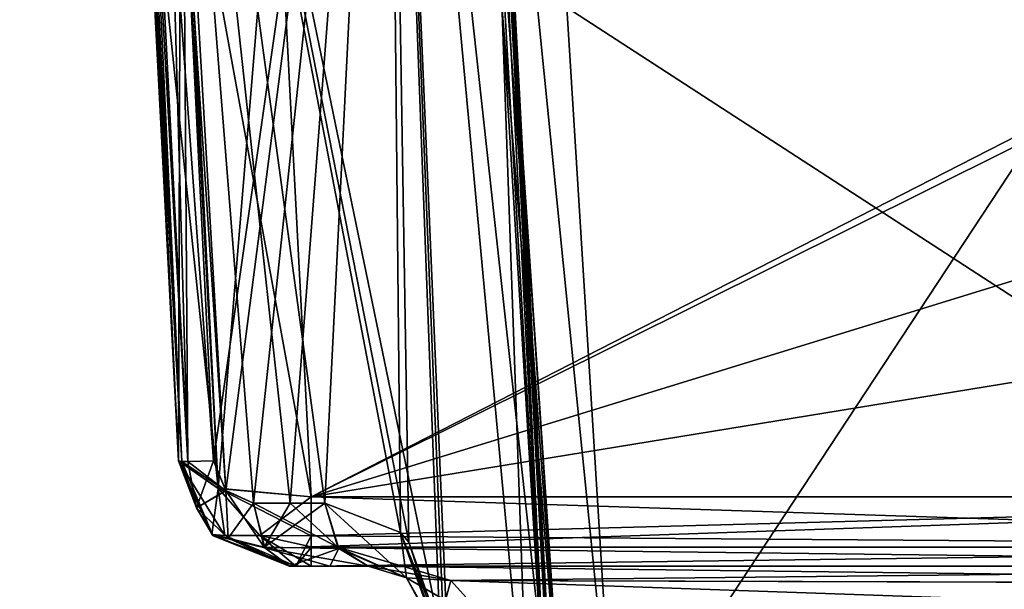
# Model space of a CAD drawing. Header units: inches. Extents: x -10 to 10, y -2.3 to 4.3.
# Tile 526 of 656: x -1.954 to -1.51, y -1.49 to -1.234. Entities that reach past the tile are written whole.
import ezdxf

# ---------------------------------------------------------------- set-up
doc = ezdxf.new("R2010")
doc.units = ezdxf.units.IN
doc.header["$LTSCALE"] = 65.185185
doc.header["$MEASUREMENT"] = 0
for name, color, linetype in [('12254', 7, 'CONTINUOUS'), ('12255', 7, 'CONTINUOUS'), ('12256', 7, 'CONTINUOUS'), ('1406', 7, 'CONTINUOUS'), ('1415', 7, 'CONTINUOUS'), ('1418', 7, 'CONTINUOUS'), ('1419', 7, 'CONTINUOUS'), ('1425', 7, 'CONTINUOUS'), ('1426', 7, 'CONTINUOUS'), ('1427', 7, 'CONTINUOUS'), ('1428', 7, 'CONTINUOUS'), ('1429', 7, 'CONTINUOUS'), ('1430', 7, 'CONTINUOUS'), ('1431', 7, 'CONTINUOUS'), ('1432', 7, 'CONTINUOUS'), ('1439', 7, 'CONTINUOUS'), ('1441', 7, 'CONTINUOUS'), ('1442', 7, 'CONTINUOUS'), ('196', 7, 'CONTINUOUS'), ('432', 7, 'CONTINUOUS'), ('705', 7, 'CONTINUOUS'), ('818', 7, 'CONTINUOUS'), ('819', 7, 'CONTINUOUS'), ('820', 7, 'CONTINUOUS'), ('821', 7, 'CONTINUOUS'), ('824', 7, 'CONTINUOUS'), ('825', 7, 'CONTINUOUS'), ('826', 7, 'CONTINUOUS'), ('827', 7, 'CONTINUOUS'), ('837', 7, 'CONTINUOUS'), ('838', 7, 'CONTINUOUS'), ('843', 7, 'CONTINUOUS'), ('8585', 7, 'CONTINUOUS'), ('8594', 7, 'CONTINUOUS')]:
    doc.layers.add(name, color=color, linetype=linetype)

msp = doc.modelspace()

# ---------------------------------------------------------------- linework, layer by layer
at = {"layer": '12254', "linetype": 'Continuous'}
for points in [[(-1.79654, -1.48, -4.11649), (-1.12433, -1.48, -4.11649), (-1.12519, -1.48822, -4.13712), (-1.79654, -1.48, -4.11649)], [(-1.79654, -1.48, -4.11649), (-1.12519, -1.48822, -4.13712), (-1.75928, -1.48645, -4.13508), (-1.79654, -1.48, -4.11649)], [(-1.12519, -1.48822, -4.13712), (-1.12731, -1.50843, -4.14645), (-1.75928, -1.48645, -4.13508), (-1.12519, -1.48822, -4.13712)], [(-1.12731, -1.50843, -4.14645), (-1.73944, -1.50843, -4.14645), (-1.75928, -1.48645, -4.13508), (-1.12731, -1.50843, -4.14645)]]:
    msp.add_3dface(points, dxfattribs=at)
at = {"layer": '12255', "linetype": 'Continuous'}
for points in [[(-1.78197, -1.46491, -4.17321), (-1.81613, -1.45157, -4.13916), (-1.77934, -1.48521, -4.15311), (-1.78197, -1.46491, -4.17321)], [(-1.81613, -1.45157, -4.13916), (-1.80982, -1.47208, -4.13186), (-1.77934, -1.48521, -4.15311), (-1.81613, -1.45157, -4.13916)], [(-1.76428, -1.50843, -4.19315), (-1.77825, -1.46919, -4.17749), (-1.78197, -1.46491, -4.17321), (-1.76428, -1.50843, -4.19315)], [(-1.76428, -1.50843, -4.19315), (-1.78197, -1.46491, -4.17321), (-1.76576, -1.51019, -4.1624), (-1.76428, -1.50843, -4.19315)], [(-1.78197, -1.46491, -4.17321), (-1.77934, -1.48521, -4.15311), (-1.76576, -1.51019, -4.1624), (-1.78197, -1.46491, -4.17321)], [(-1.80982, -1.47208, -4.13186), (-1.79654, -1.48, -4.11649), (-1.77934, -1.48521, -4.15311), (-1.80982, -1.47208, -4.13186)], [(-1.79654, -1.48, -4.11649), (-1.75928, -1.48645, -4.13508), (-1.77934, -1.48521, -4.15311), (-1.79654, -1.48, -4.11649)], [(-1.77934, -1.48521, -4.15311), (-1.75928, -1.48645, -4.13508), (-1.76576, -1.51019, -4.1624), (-1.77934, -1.48521, -4.15311)], [(-1.75928, -1.48645, -4.13508), (-1.73944, -1.50843, -4.14645), (-1.76576, -1.51019, -4.1624), (-1.75928, -1.48645, -4.13508)]]:
    msp.add_3dface(points, dxfattribs=at)
at = {"layer": '12256', "linetype": 'Continuous'}
for points in [[(-1.84826, -1.45157, -4.11518), (-1.8434, -1.47147, -4.1076), (-1.83176, -1.45157, -4.1266), (-1.84826, -1.45157, -4.11518)], [(-1.8434, -1.47147, -4.1076), (-1.81613, -1.45157, -4.13916), (-1.83176, -1.45157, -4.1266), (-1.8434, -1.47147, -4.1076)], [(-1.81613, -1.45157, -4.13916), (-1.8434, -1.47147, -4.1076), (-1.80982, -1.47208, -4.13186), (-1.81613, -1.45157, -4.13916)], [(-1.8434, -1.47147, -4.1076), (-1.83209, -1.48, -4.08996), (-1.80982, -1.47208, -4.13186), (-1.8434, -1.47147, -4.1076)], [(-1.83209, -1.48, -4.08996), (-1.81384, -1.48, -4.10259), (-1.80982, -1.47208, -4.13186), (-1.83209, -1.48, -4.08996)], [(-1.81384, -1.48, -4.10259), (-1.79654, -1.48, -4.11649), (-1.80982, -1.47208, -4.13186), (-1.81384, -1.48, -4.10259)]]:
    msp.add_3dface(points, dxfattribs=at)
at = {"layer": '1406', "linetype": 'Continuous'}
for points in [[(-1.88202, -1.43262, 3.88012), (-1.89857, -1.11696, 3.75259), (-1.91081, -0.88343, 4.09702), (-1.88202, -1.43262, 3.88012)], [(-1.88202, -1.43262, 4.07931), (-1.88202, -1.43262, 3.88012), (-1.91081, -0.88343, 4.09702), (-1.88202, -1.43262, 4.07931)]]:
    msp.add_3dface(points, dxfattribs=at)
at = {"layer": '1415', "linetype": 'Continuous'}
for points in [[(-1.1258, -0.63817, 4.47526), (-1.17481, -1.57343, 4.42625), (-1.8937, -0.63817, 4.47526), (-1.1258, -0.63817, 4.47526)], [(-1.8937, -0.63817, 4.47526), (-1.17481, -1.57343, 4.42625), (-1.75007, -0.84341, 4.46451), (-1.8937, -0.63817, 4.47526)], [(-1.17481, -1.57343, 4.42625), (-1.73027, -0.88351, 4.4624), (-1.75007, -0.84341, 4.46451), (-1.17481, -1.57343, 4.42625)], [(-1.73027, -0.88351, 4.4624), (-1.17481, -1.57343, 4.42625), (-1.70705, -1.22837, 4.44433), (-1.73027, -0.88351, 4.4624)], [(-1.17481, -1.57343, 4.42625), (-1.68549, -1.57343, 4.42625), (-1.70705, -1.22837, 4.44433), (-1.17481, -1.57343, 4.42625)]]:
    msp.add_3dface(points, dxfattribs=at)
at = {"layer": '1418', "linetype": 'Continuous'}
for points in [[(-1.68549, -1.57343, 4.42625), (-1.75478, -0.88448, 4.44959), (-1.70705, -1.22837, 4.44433), (-1.68549, -1.57343, 4.42625)], [(-1.75478, -0.88448, 4.44959), (-1.68549, -1.57343, 4.42625), (-1.70813, -1.57262, 4.41603), (-1.75478, -0.88448, 4.44959)], [(-1.71516, -1.57343, 4.39211), (-1.75478, -0.88448, 4.44959), (-1.70813, -1.57262, 4.41603), (-1.71516, -1.57343, 4.39211)], [(-1.75478, -0.88448, 4.44959), (-1.71516, -1.57343, 4.39211), (-1.73652, -1.22554, 4.40826), (-1.75478, -0.88448, 4.44959)]]:
    msp.add_3dface(points, dxfattribs=at)
at = {"layer": '1419', "linetype": 'Continuous'}
for points in [[(-1.87987, -1.15839, 4.11478), (-1.78784, -0.88343, 4.21696), (-1.86635, -1.43262, 4.10565), (-1.87987, -1.15839, 4.11478)], [(-1.86635, -1.43262, 4.10565), (-1.78784, -0.88343, 4.21696), (-1.86074, -1.44602, 4.10796), (-1.86635, -1.43262, 4.10565)], [(-1.86074, -1.44602, 4.10796), (-1.78784, -0.88343, 4.21696), (-1.84826, -1.45157, 4.11518), (-1.86074, -1.44602, 4.10796)], [(-1.84826, -1.45157, 4.11518), (-1.78784, -0.88343, 4.21696), (-1.83176, -1.45157, 4.1266), (-1.84826, -1.45157, 4.11518)], [(-1.83176, -1.45157, 4.1266), (-1.78784, -0.88343, 4.21696), (-1.81613, -1.45157, 4.13916), (-1.83176, -1.45157, 4.1266)], [(-1.81613, -1.45157, 4.13916), (-1.78784, -0.88343, 4.21696), (-1.78196, -1.46492, 4.17322), (-1.81613, -1.45157, 4.13916)], [(-1.78784, -0.88343, 4.21696), (-1.74851, -0.88343, 4.352), (-1.72407, -1.57343, 4.27071), (-1.78784, -0.88343, 4.21696)], [(-1.78196, -1.46492, 4.17322), (-1.78784, -0.88343, 4.21696), (-1.77822, -1.46922, 4.17751), (-1.78196, -1.46492, 4.17322)], [(-1.77822, -1.46922, 4.17751), (-1.78784, -0.88343, 4.21696), (-1.76428, -1.50843, 4.19315), (-1.77822, -1.46922, 4.17751)], [(-1.76428, -1.50843, 4.19315), (-1.78784, -0.88343, 4.21696), (-1.76127, -1.54096, 4.1946), (-1.76428, -1.50843, 4.19315)], [(-1.76127, -1.54096, 4.1946), (-1.78784, -0.88343, 4.21696), (-1.75829, -1.57343, 4.19606), (-1.76127, -1.54096, 4.1946)], [(-1.75829, -1.57343, 4.19606), (-1.78784, -0.88343, 4.21696), (-1.72407, -1.57343, 4.27071), (-1.75829, -1.57343, 4.19606)], [(-1.74851, -0.88343, 4.352), (-1.75115, -0.88343, 4.38832), (-1.71235, -1.57343, 4.352), (-1.74851, -0.88343, 4.352)], [(-1.71516, -1.57343, 4.39211), (-1.75115, -0.88343, 4.38832), (-1.73652, -1.22554, 4.40826), (-1.71516, -1.57343, 4.39211)], [(-1.75115, -0.88343, 4.38832), (-1.71516, -1.57343, 4.39211), (-1.71305, -1.57343, 4.3721), (-1.75115, -0.88343, 4.38832)], [(-1.71235, -1.57343, 4.352), (-1.75115, -0.88343, 4.38832), (-1.71305, -1.57343, 4.3721), (-1.71235, -1.57343, 4.352)], [(-1.74851, -0.88343, 4.352), (-1.71235, -1.57343, 4.352), (-1.72407, -1.57343, 4.27071), (-1.74851, -0.88343, 4.352)]]:
    msp.add_3dface(points, dxfattribs=at)
at = {"layer": '1425', "linetype": 'Continuous'}
for points in [[(-1.81613, -1.45157, 4.13916), (-1.78196, -1.46492, 4.17322), (-1.77934, -1.48521, 4.15311), (-1.81613, -1.45157, 4.13916)], [(-1.81613, -1.45157, 4.13916), (-1.77934, -1.48521, 4.15311), (-1.81025, -1.47146, 4.13235), (-1.81613, -1.45157, 4.13916)], [(-1.78196, -1.46492, 4.17322), (-1.77822, -1.46922, 4.17751), (-1.76505, -1.51018, 4.16114), (-1.78196, -1.46492, 4.17322)], [(-1.78196, -1.46492, 4.17322), (-1.76505, -1.51018, 4.16114), (-1.77934, -1.48521, 4.15311), (-1.78196, -1.46492, 4.17322)], [(-1.77822, -1.46922, 4.17751), (-1.76428, -1.50843, 4.19315), (-1.76505, -1.51018, 4.16114), (-1.77822, -1.46922, 4.17751)], [(-1.77934, -1.48521, 4.15311), (-1.75928, -1.48645, 4.13508), (-1.81025, -1.47146, 4.13235), (-1.77934, -1.48521, 4.15311)], [(-1.81025, -1.47146, 4.13235), (-1.75928, -1.48645, 4.13508), (-1.79654, -1.48, 4.11649), (-1.81025, -1.47146, 4.13235)], [(-1.76505, -1.51018, 4.16114), (-1.73944, -1.50843, 4.14645), (-1.77934, -1.48521, 4.15311), (-1.76505, -1.51018, 4.16114)], [(-1.77934, -1.48521, 4.15311), (-1.73944, -1.50843, 4.14645), (-1.75928, -1.48645, 4.13508), (-1.77934, -1.48521, 4.15311)]]:
    msp.add_3dface(points, dxfattribs=at)
at = {"layer": '1426', "linetype": 'Continuous'}
for points in [[(-1.84826, -1.45157, 4.11518), (-1.83176, -1.45157, 4.1266), (-1.81025, -1.47146, 4.13235), (-1.84826, -1.45157, 4.11518)], [(-1.84826, -1.45157, 4.11518), (-1.81025, -1.47146, 4.13235), (-1.84323, -1.47178, 4.10733), (-1.84826, -1.45157, 4.11518)], [(-1.83176, -1.45157, 4.1266), (-1.81613, -1.45157, 4.13916), (-1.81025, -1.47146, 4.13235), (-1.83176, -1.45157, 4.1266)], [(-1.81025, -1.47146, 4.13235), (-1.79654, -1.48, 4.11649), (-1.84323, -1.47178, 4.10733), (-1.81025, -1.47146, 4.13235)], [(-1.84323, -1.47178, 4.10733), (-1.79654, -1.48, 4.11649), (-1.81384, -1.48, 4.10259), (-1.84323, -1.47178, 4.10733)], [(-1.83209, -1.48, 4.08996), (-1.84323, -1.47178, 4.10733), (-1.81384, -1.48, 4.10259), (-1.83209, -1.48, 4.08996)]]:
    msp.add_3dface(points, dxfattribs=at)
at = {"layer": '1427', "linetype": 'Continuous'}
for points in [[(-1.88202, -1.43262, 4.07931), (-1.88056, -1.43283, 4.08853), (-1.874, -1.45373, 4.09067), (-1.88202, -1.43262, 4.07931)], [(-1.88202, -1.43262, 4.07931), (-1.874, -1.45373, 4.09067), (-1.86666, -1.46612, 4.08195), (-1.88202, -1.43262, 4.07931)], [(-1.87786, -1.43287, 4.09452), (-1.86074, -1.44602, 4.10796), (-1.88056, -1.43283, 4.08853), (-1.87786, -1.43287, 4.09452)], [(-1.88056, -1.43283, 4.08853), (-1.86074, -1.44602, 4.10796), (-1.874, -1.45373, 4.09067), (-1.88056, -1.43283, 4.08853)], [(-1.86635, -1.43262, 4.10565), (-1.86074, -1.44602, 4.10796), (-1.87786, -1.43287, 4.09452), (-1.86635, -1.43262, 4.10565)], [(-1.874, -1.45373, 4.09067), (-1.86074, -1.44602, 4.10796), (-1.85975, -1.46739, 4.09762), (-1.874, -1.45373, 4.09067)], [(-1.86074, -1.44602, 4.10796), (-1.84826, -1.45157, 4.11518), (-1.85975, -1.46739, 4.09762), (-1.86074, -1.44602, 4.10796)], [(-1.874, -1.45373, 4.09067), (-1.85975, -1.46739, 4.09762), (-1.86666, -1.46612, 4.08195), (-1.874, -1.45373, 4.09067)], [(-1.84826, -1.45157, 4.11518), (-1.84323, -1.47178, 4.10733), (-1.85975, -1.46739, 4.09762), (-1.84826, -1.45157, 4.11518)], [(-1.85975, -1.46739, 4.09762), (-1.84323, -1.47178, 4.10733), (-1.86666, -1.46612, 4.08195), (-1.85975, -1.46739, 4.09762)], [(-1.84323, -1.47178, 4.10733), (-1.83209, -1.48, 4.08996), (-1.86666, -1.46612, 4.08195), (-1.84323, -1.47178, 4.10733)]]:
    msp.add_3dface(points, dxfattribs=at)
at = {"layer": '1428', "linetype": 'Continuous'}
for points in [[(-1.88202, -1.43262, 4.07931), (-1.91081, -0.88343, 4.09702), (-1.90876, -0.88368, 4.10786), (-1.88202, -1.43262, 4.07931)], [(-1.88202, -1.43262, 4.07931), (-1.90876, -0.88368, 4.10786), (-1.88056, -1.43283, 4.08853), (-1.88202, -1.43262, 4.07931)], [(-1.90876, -0.88368, 4.10786), (-1.9063, -0.88372, 4.11279), (-1.88056, -1.43283, 4.08853), (-1.90876, -0.88368, 4.10786)], [(-1.9063, -0.88372, 4.11279), (-1.89353, -0.88343, 4.12416), (-1.87786, -1.43287, 4.09452), (-1.9063, -0.88372, 4.11279)], [(-1.9063, -0.88372, 4.11279), (-1.87786, -1.43287, 4.09452), (-1.88056, -1.43283, 4.08853), (-1.9063, -0.88372, 4.11279)], [(-1.89353, -0.88343, 4.12416), (-1.87987, -1.15839, 4.11478), (-1.87786, -1.43287, 4.09452), (-1.89353, -0.88343, 4.12416)], [(-1.86635, -1.43262, 4.10565), (-1.87786, -1.43287, 4.09452), (-1.87987, -1.15839, 4.11478), (-1.86635, -1.43262, 4.10565)]]:
    msp.add_3dface(points, dxfattribs=at)
at = {"layer": '1429', "linetype": 'Continuous'}
for points in [[(-1.88202, -1.43262, 3.88012), (-1.88202, -1.43262, 4.07931), (-1.86666, -1.46612, 4.08195), (-1.88202, -1.43262, 3.88012)], [(-1.88202, -1.43262, 3.88012), (-1.86666, -1.46612, 4.08195), (-1.86648, -1.46629, 3.88012), (-1.88202, -1.43262, 3.88012)], [(-1.86666, -1.46612, 4.08195), (-1.83209, -1.48, 4.08996), (-1.86648, -1.46629, 3.88012), (-1.86666, -1.46612, 4.08195)], [(-1.86648, -1.46629, 3.88012), (-1.83209, -1.48, 4.08996), (-1.83209, -1.48, 3.88012), (-1.86648, -1.46629, 3.88012)]]:
    msp.add_3dface(points, dxfattribs=at)
at = {"layer": '1430', "linetype": 'Continuous'}
for points in [[(-1.88202, -1.43262, 3.88012), (-1.86648, -1.46629, 3.88012), (-1.86117, -1.46627, 3.85865), (-1.88202, -1.43262, 3.88012)], [(-1.88202, -1.43262, 3.88012), (-1.86117, -1.46627, 3.85865), (-1.86418, -1.44495, 3.84015), (-1.88202, -1.43262, 3.88012)], [(-1.86117, -1.46627, 3.85865), (-1.84537, -1.46627, 3.84173), (-1.86418, -1.44495, 3.84015), (-1.86117, -1.46627, 3.85865)], [(-1.84537, -1.46627, 3.84173), (-1.82228, -1.4663, 3.83516), (-1.86418, -1.44495, 3.84015), (-1.84537, -1.46627, 3.84173)], [(-1.86418, -1.44495, 3.84015), (-1.82228, -1.4663, 3.83516), (-1.82228, -1.44873, 3.82319), (-1.86418, -1.44495, 3.84015)], [(-1.86117, -1.46627, 3.85865), (-1.86648, -1.46629, 3.88012), (-1.82912, -1.48, 3.87255), (-1.86117, -1.46627, 3.85865)], [(-1.86648, -1.46629, 3.88012), (-1.83209, -1.48, 3.88012), (-1.82912, -1.48, 3.87255), (-1.86648, -1.46629, 3.88012)], [(-1.84537, -1.46627, 3.84173), (-1.86117, -1.46627, 3.85865), (-1.82912, -1.48, 3.87255), (-1.84537, -1.46627, 3.84173)], [(-1.82228, -1.4663, 3.83516), (-1.84537, -1.46627, 3.84173), (-1.82228, -1.47127, 3.84133), (-1.82228, -1.4663, 3.83516)], [(-1.82228, -1.47127, 3.84133), (-1.84537, -1.46627, 3.84173), (-1.82228, -1.48, 3.86955), (-1.82228, -1.47127, 3.84133)], [(-1.82228, -1.48, 3.86955), (-1.84537, -1.46627, 3.84173), (-1.82912, -1.48, 3.87255), (-1.82228, -1.48, 3.86955)]]:
    msp.add_3dface(points, dxfattribs=at)
at = {"layer": '1431', "linetype": 'Continuous'}
for points in [[(-1.83209, -1.48, 4.08996), (-1.81384, -1.48, 4.10259), (-1.83209, -1.48, 3.88012), (-1.83209, -1.48, 4.08996)], [(-1.83209, -1.48, 3.88012), (-1.81384, -1.48, 4.10259), (-1.82912, -1.48, 3.87255), (-1.83209, -1.48, 3.88012)], [(-1.81384, -1.48, 4.10259), (-1.82228, -1.48, 3.86955), (-1.82912, -1.48, 3.87255), (-1.81384, -1.48, 4.10259)], [(-1.81384, -1.48, 4.10259), (-1.79654, -1.48, 4.11649), (-1.82228, -1.48, 3.86955), (-1.81384, -1.48, 4.10259)], [(-1.82228, -1.48, 3.86955), (-1.79654, -1.48, 4.11649), (-1.16843, -1.48, 4.11649), (-1.82228, -1.48, 3.86955)], [(-1.16843, -1.48, 3.86955), (-1.82228, -1.48, 3.86955), (-1.16843, -1.48, 4.11649), (-1.16843, -1.48, 3.86955)]]:
    msp.add_3dface(points, dxfattribs=at)
at = {"layer": '1432', "linetype": 'Continuous'}
for points in [[(-1.82228, -1.4663, 3.83516), (-1.82228, -1.47127, 3.84133), (-1.16777, -1.44873, 3.82319), (-1.82228, -1.4663, 3.83516)], [(-1.82228, -1.44873, 3.82319), (-1.82228, -1.4663, 3.83516), (-1.16777, -1.44873, 3.82319), (-1.82228, -1.44873, 3.82319)], [(-1.16777, -1.44873, 3.82319), (-1.82228, -1.47127, 3.84133), (-1.16825, -1.47146, 3.8416), (-1.16777, -1.44873, 3.82319)], [(-1.82228, -1.47127, 3.84133), (-1.82228, -1.48, 3.86955), (-1.16825, -1.47146, 3.8416), (-1.82228, -1.47127, 3.84133)], [(-1.82228, -1.48, 3.86955), (-1.16843, -1.48, 3.86955), (-1.16825, -1.47146, 3.8416), (-1.82228, -1.48, 3.86955)]]:
    msp.add_3dface(points, dxfattribs=at)
at = {"layer": '1439', "linetype": 'Continuous'}
for points in [[(-1.79654, -1.48, 4.11649), (-1.75928, -1.48645, 4.13508), (-1.16843, -1.48, 4.11649), (-1.79654, -1.48, 4.11649)], [(-1.16843, -1.48, 4.11649), (-1.75928, -1.48645, 4.13508), (-1.16929, -1.48822, 4.13712), (-1.16843, -1.48, 4.11649)], [(-1.75928, -1.48645, 4.13508), (-1.73944, -1.50843, 4.14645), (-1.16929, -1.48822, 4.13712), (-1.75928, -1.48645, 4.13508)], [(-1.73944, -1.50843, 4.14645), (-1.17141, -1.50843, 4.14645), (-1.16929, -1.48822, 4.13712), (-1.73944, -1.50843, 4.14645)]]:
    msp.add_3dface(points, dxfattribs=at)
at = {"layer": '1441', "linetype": 'Continuous'}
for points in [[(-1.83865, -1.13627, 3.69695), (-1.82228, -1.44873, 3.82319), (-1.21131, -1.13627, 3.69695), (-1.83865, -1.13627, 3.69695)], [(-1.82228, -1.44873, 3.82319), (-1.16777, -1.44873, 3.82319), (-1.21131, -1.13627, 3.69695), (-1.82228, -1.44873, 3.82319)]]:
    msp.add_3dface(points, dxfattribs=at)
at = {"layer": '1442', "linetype": 'Continuous'}
for points in [[(-1.89857, -1.11696, 3.75259), (-1.88202, -1.43262, 3.88012), (-1.86418, -1.44495, 3.84015), (-1.89857, -1.11696, 3.75259)], [(-1.89857, -1.11696, 3.75259), (-1.86418, -1.44495, 3.84015), (-1.87995, -1.13194, 3.71301), (-1.89857, -1.11696, 3.75259)], [(-1.86418, -1.44495, 3.84015), (-1.82228, -1.44873, 3.82319), (-1.87995, -1.13194, 3.71301), (-1.86418, -1.44495, 3.84015)], [(-1.82228, -1.44873, 3.82319), (-1.83865, -1.13627, 3.69695), (-1.87995, -1.13194, 3.71301), (-1.82228, -1.44873, 3.82319)]]:
    msp.add_3dface(points, dxfattribs=at)
at = {"layer": '196', "linetype": 'Continuous'}
for points in [[(-1.89693, -0.63817, -4.57874), (-8.57837, -1.57343, -4.62775), (-1.93761, -0.62096, -4.57784), (-1.89693, -0.63817, -4.57874)], [(-1.93761, -0.62096, -4.57784), (-8.57837, -1.57343, -4.62775), (-2.10307, -0.63817, -4.57874), (-1.93761, -0.62096, -4.57784)], [(8.57837, -1.57343, -4.62775), (-8.57837, -1.57343, -4.62775), (8.52935, -0.63817, -4.57874), (8.57837, -1.57343, -4.62775)], [(5.89693, -0.63817, -4.57874), (-8.57837, -1.57343, -4.62775), (5.12257, -0.63817, -4.57874), (5.89693, -0.63817, -4.57874)], [(-8.57837, -1.57343, -4.62775), (5.89693, -0.63817, -4.57874), (6.10307, -0.63817, -4.57874), (-8.57837, -1.57343, -4.62775)], [(5.12257, -0.63817, -4.57874), (-8.57837, -1.57343, -4.62775), (4.87743, -0.63817, -4.57874), (5.12257, -0.63817, -4.57874)], [(4.87743, -0.63817, -4.57874), (-8.57837, -1.57343, -4.62775), (4.10307, -0.63817, -4.57874), (4.87743, -0.63817, -4.57874)], [(4.10307, -0.63817, -4.57874), (-8.57837, -1.57343, -4.62775), (3.89693, -0.63817, -4.57874), (4.10307, -0.63817, -4.57874)], [(3.89693, -0.63817, -4.57874), (-8.57837, -1.57343, -4.62775), (3.12257, -0.63817, -4.57874), (3.89693, -0.63817, -4.57874)], [(3.12257, -0.63817, -4.57874), (-8.57837, -1.57343, -4.62775), (2.87743, -0.63817, -4.57874), (3.12257, -0.63817, -4.57874)], [(2.87743, -0.63817, -4.57874), (-8.57837, -1.57343, -4.62775), (2.10307, -0.63817, -4.57874), (2.87743, -0.63817, -4.57874)], [(2.10307, -0.63817, -4.57874), (-8.57837, -1.57343, -4.62775), (1.89693, -0.63817, -4.57874), (2.10307, -0.63817, -4.57874)], [(1.89693, -0.63817, -4.57874), (-8.57837, -1.57343, -4.62775), (-1.89693, -0.63817, -4.57874), (1.89693, -0.63817, -4.57874)], [(8.52935, -0.63817, -4.57874), (-8.57837, -1.57343, -4.62775), (7.12257, -0.63817, -4.57874), (8.52935, -0.63817, -4.57874)], [(7.12257, -0.63817, -4.57874), (-8.57837, -1.57343, -4.62775), (6.87743, -0.63817, -4.57874), (7.12257, -0.63817, -4.57874)], [(6.87743, -0.63817, -4.57874), (-8.57837, -1.57343, -4.62775), (6.10307, -0.63817, -4.57874), (6.87743, -0.63817, -4.57874)]]:
    msp.add_3dface(points, dxfattribs=at)
at = {"layer": '432', "linetype": 'Continuous'}
for points in [[(-8.57837, -1.57343, 4.62775), (8.57837, -1.57343, 4.62775), (-8.52935, -0.63817, 4.57874), (-8.57837, -1.57343, 4.62775)], [(-8.52935, -0.63817, 4.57874), (8.57837, -1.57343, 4.62775), (-7.12257, -0.63817, 4.57874), (-8.52935, -0.63817, 4.57874)], [(-7.12257, -0.63817, 4.57874), (8.57837, -1.57343, 4.62775), (-6.87743, -0.63817, 4.57874), (-7.12257, -0.63817, 4.57874)], [(-6.87743, -0.63817, 4.57874), (8.57837, -1.57343, 4.62775), (-6.10307, -0.63817, 4.57874), (-6.87743, -0.63817, 4.57874)], [(-6.10307, -0.63817, 4.57874), (8.57837, -1.57343, 4.62775), (-5.89693, -0.63817, 4.57874), (-6.10307, -0.63817, 4.57874)], [(-5.89693, -0.63817, 4.57874), (8.57837, -1.57343, 4.62775), (-5.12257, -0.63817, 4.57874), (-5.89693, -0.63817, 4.57874)], [(-5.12257, -0.63817, 4.57874), (8.57837, -1.57343, 4.62775), (-4.87743, -0.63817, 4.57874), (-5.12257, -0.63817, 4.57874)], [(-4.87743, -0.63817, 4.57874), (8.57837, -1.57343, 4.62775), (-4.10307, -0.63817, 4.57874), (-4.87743, -0.63817, 4.57874)], [(8.57837, -1.57343, 4.62775), (-3.89693, -0.63817, 4.57874), (-4.10307, -0.63817, 4.57874), (8.57837, -1.57343, 4.62775)], [(-3.89693, -0.63817, 4.57874), (8.57837, -1.57343, 4.62775), (-3.12257, -0.63817, 4.57874), (-3.89693, -0.63817, 4.57874)], [(-3.12257, -0.63817, 4.57874), (8.57837, -1.57343, 4.62775), (-2.87743, -0.63817, 4.57874), (-3.12257, -0.63817, 4.57874)], [(-2.87743, -0.63817, 4.57874), (8.57837, -1.57343, 4.62775), (-2.10307, -0.63817, 4.57874), (-2.87743, -0.63817, 4.57874)], [(-2.10307, -0.63817, 4.57874), (8.57837, -1.57343, 4.62775), (-1.89693, -0.63817, 4.57874), (-2.10307, -0.63817, 4.57874)], [(-1.89693, -0.63817, 4.57874), (8.57837, -1.57343, 4.62775), (-1.12257, -0.63817, 4.57874), (-1.89693, -0.63817, 4.57874)]]:
    msp.add_3dface(points, dxfattribs=at)
at = {"layer": '705', "linetype": 'Continuous'}
for points in [[(-1.88202, -1.43262, -4.07931), (-1.91081, -0.88343, -4.09702), (-1.90119, -1.06699, -3.71209), (-1.88202, -1.43262, -4.07931)], [(-1.89857, -1.11696, -3.75259), (-1.88202, -1.43262, -4.07931), (-1.90119, -1.06699, -3.71209), (-1.89857, -1.11696, -3.75259)], [(-1.88202, -1.43262, -3.88012), (-1.88202, -1.43262, -4.07931), (-1.89857, -1.11696, -3.75259), (-1.88202, -1.43262, -3.88012)]]:
    msp.add_3dface(points, dxfattribs=at)
at = {"layer": '818', "linetype": 'Continuous'}
for points in [[(-1.83865, -1.13627, -3.69695), (-1.19439, -1.13627, -3.69695), (-1.82228, -1.44873, -3.82319), (-1.83865, -1.13627, -3.69695)], [(-1.19439, -1.13627, -3.69695), (-1.16546, -1.24667, -3.74155), (-1.82228, -1.44873, -3.82319), (-1.19439, -1.13627, -3.69695)], [(-1.16546, -1.24667, -3.74155), (-1.12718, -1.33537, -3.77739), (-1.82228, -1.44873, -3.82319), (-1.16546, -1.24667, -3.74155)], [(-1.82228, -1.44873, -3.82319), (-1.12718, -1.33537, -3.77739), (-1.12367, -1.44873, -3.82319), (-1.82228, -1.44873, -3.82319)]]:
    msp.add_3dface(points, dxfattribs=at)
at = {"layer": '819', "linetype": 'Continuous'}
for points in [[(-1.88202, -1.43262, -3.88012), (-1.89857, -1.11696, -3.75259), (-1.88126, -1.13152, -3.71424), (-1.88202, -1.43262, -3.88012)], [(-1.88202, -1.43262, -3.88012), (-1.88126, -1.13152, -3.71424), (-1.86416, -1.44496, -3.84014), (-1.88202, -1.43262, -3.88012)], [(-1.88126, -1.13152, -3.71424), (-1.83865, -1.13627, -3.69695), (-1.86416, -1.44496, -3.84014), (-1.88126, -1.13152, -3.71424)], [(-1.83865, -1.13627, -3.69695), (-1.82228, -1.44873, -3.82319), (-1.86416, -1.44496, -3.84014), (-1.83865, -1.13627, -3.69695)]]:
    msp.add_3dface(points, dxfattribs=at)
at = {"layer": '820', "linetype": 'Continuous'}
for points in [[(-1.88202, -1.43262, -3.88012), (-1.86416, -1.44496, -3.84014), (-1.86699, -1.46581, -3.88012), (-1.88202, -1.43262, -3.88012)], [(-1.86416, -1.44496, -3.84014), (-1.86116, -1.46627, -3.85865), (-1.86699, -1.46581, -3.88012), (-1.86416, -1.44496, -3.84014)], [(-1.86416, -1.44496, -3.84014), (-1.82228, -1.44873, -3.82319), (-1.84536, -1.46627, -3.84172), (-1.86416, -1.44496, -3.84014)], [(-1.86416, -1.44496, -3.84014), (-1.84536, -1.46627, -3.84172), (-1.86116, -1.46627, -3.85865), (-1.86416, -1.44496, -3.84014)], [(-1.82228, -1.44873, -3.82319), (-1.82228, -1.4664, -3.83527), (-1.84536, -1.46627, -3.84172), (-1.82228, -1.44873, -3.82319)], [(-1.86699, -1.46581, -3.88012), (-1.86116, -1.46627, -3.85865), (-1.83209, -1.48, -3.88012), (-1.86699, -1.46581, -3.88012)], [(-1.86116, -1.46627, -3.85865), (-1.84536, -1.46627, -3.84172), (-1.82915, -1.48, -3.87256), (-1.86116, -1.46627, -3.85865)], [(-1.83209, -1.48, -3.88012), (-1.86116, -1.46627, -3.85865), (-1.82915, -1.48, -3.87256), (-1.83209, -1.48, -3.88012)], [(-1.84536, -1.46627, -3.84172), (-1.82228, -1.4664, -3.83527), (-1.82915, -1.48, -3.87256), (-1.84536, -1.46627, -3.84172)], [(-1.82228, -1.4664, -3.83527), (-1.82228, -1.47162, -3.84184), (-1.82915, -1.48, -3.87256), (-1.82228, -1.4664, -3.83527)], [(-1.82228, -1.47162, -3.84184), (-1.82228, -1.48, -3.86955), (-1.82915, -1.48, -3.87256), (-1.82228, -1.47162, -3.84184)]]:
    msp.add_3dface(points, dxfattribs=at)
at = {"layer": '821', "linetype": 'Continuous'}
for points in [[(-1.82228, -1.44873, -3.82319), (-1.12367, -1.44873, -3.82319), (-1.12415, -1.47146, -3.84161), (-1.82228, -1.44873, -3.82319)], [(-1.82228, -1.4664, -3.83527), (-1.82228, -1.44873, -3.82319), (-1.12415, -1.47146, -3.84161), (-1.82228, -1.4664, -3.83527)], [(-1.82228, -1.47162, -3.84184), (-1.82228, -1.4664, -3.83527), (-1.12415, -1.47146, -3.84161), (-1.82228, -1.47162, -3.84184)], [(-1.12433, -1.48, -3.86955), (-1.82228, -1.47162, -3.84184), (-1.12415, -1.47146, -3.84161), (-1.12433, -1.48, -3.86955)], [(-1.82228, -1.48, -3.86955), (-1.82228, -1.47162, -3.84184), (-1.12433, -1.48, -3.86955), (-1.82228, -1.48, -3.86955)]]:
    msp.add_3dface(points, dxfattribs=at)
at = {"layer": '824', "linetype": 'Continuous'}
for points in [[(-1.82915, -1.48, -3.87256), (-1.82228, -1.48, -3.86955), (-1.83209, -1.48, -4.08996), (-1.82915, -1.48, -3.87256)], [(-1.83209, -1.48, -4.08996), (-1.82228, -1.48, -3.86955), (-1.81384, -1.48, -4.10259), (-1.83209, -1.48, -4.08996)], [(-1.83209, -1.48, -3.88012), (-1.82915, -1.48, -3.87256), (-1.83209, -1.48, -4.08996), (-1.83209, -1.48, -3.88012)], [(-1.82228, -1.48, -3.86955), (-1.12433, -1.48, -3.86955), (-1.81384, -1.48, -4.10259), (-1.82228, -1.48, -3.86955)], [(-1.81384, -1.48, -4.10259), (-1.12433, -1.48, -3.86955), (-1.79654, -1.48, -4.11649), (-1.81384, -1.48, -4.10259)], [(-1.12433, -1.48, -3.86955), (-1.12433, -1.48, -4.11649), (-1.79654, -1.48, -4.11649), (-1.12433, -1.48, -3.86955)]]:
    msp.add_3dface(points, dxfattribs=at)
at = {"layer": '825', "linetype": 'Continuous'}
for points in [[(-1.88202, -1.43262, -4.07931), (-1.88202, -1.43262, -3.88012), (-1.86699, -1.46581, -3.88012), (-1.88202, -1.43262, -4.07931)], [(-1.88202, -1.43262, -4.07931), (-1.86699, -1.46581, -3.88012), (-1.86659, -1.46619, -4.08195), (-1.88202, -1.43262, -4.07931)], [(-1.86699, -1.46581, -3.88012), (-1.83209, -1.48, -3.88012), (-1.86659, -1.46619, -4.08195), (-1.86699, -1.46581, -3.88012)], [(-1.83209, -1.48, -3.88012), (-1.83209, -1.48, -4.08996), (-1.86659, -1.46619, -4.08195), (-1.83209, -1.48, -3.88012)]]:
    msp.add_3dface(points, dxfattribs=at)
at = {"layer": '826', "linetype": 'Continuous'}
for points in [[(-1.88202, -1.43262, -4.07931), (-1.86659, -1.46619, -4.08195), (-1.88056, -1.43283, -4.08852), (-1.88202, -1.43262, -4.07931)], [(-1.86659, -1.46619, -4.08195), (-1.87399, -1.45374, -4.09067), (-1.88056, -1.43283, -4.08852), (-1.86659, -1.46619, -4.08195)], [(-1.88056, -1.43283, -4.08852), (-1.87399, -1.45374, -4.09067), (-1.87788, -1.43287, -4.0945), (-1.88056, -1.43283, -4.08852)], [(-1.87788, -1.43287, -4.0945), (-1.87399, -1.45374, -4.09067), (-1.86635, -1.43262, -4.10565), (-1.87788, -1.43287, -4.0945)], [(-1.86635, -1.43262, -4.10565), (-1.87399, -1.45374, -4.09067), (-1.86079, -1.44595, -4.10794), (-1.86635, -1.43262, -4.10565)], [(-1.87399, -1.45374, -4.09067), (-1.85973, -1.4674, -4.09763), (-1.86079, -1.44595, -4.10794), (-1.87399, -1.45374, -4.09067)], [(-1.8434, -1.47147, -4.1076), (-1.84826, -1.45157, -4.11518), (-1.86079, -1.44595, -4.10794), (-1.8434, -1.47147, -4.1076)], [(-1.85973, -1.4674, -4.09763), (-1.8434, -1.47147, -4.1076), (-1.86079, -1.44595, -4.10794), (-1.85973, -1.4674, -4.09763)], [(-1.86659, -1.46619, -4.08195), (-1.85973, -1.4674, -4.09763), (-1.87399, -1.45374, -4.09067), (-1.86659, -1.46619, -4.08195)], [(-1.86659, -1.46619, -4.08195), (-1.83209, -1.48, -4.08996), (-1.85973, -1.4674, -4.09763), (-1.86659, -1.46619, -4.08195)], [(-1.83209, -1.48, -4.08996), (-1.8434, -1.47147, -4.1076), (-1.85973, -1.4674, -4.09763), (-1.83209, -1.48, -4.08996)]]:
    msp.add_3dface(points, dxfattribs=at)
at = {"layer": '827', "linetype": 'Continuous'}
for points in [[(-1.86079, -1.44595, -4.10794), (-1.84826, -1.45157, -4.11518), (-1.89353, -0.88343, -4.12416), (-1.86079, -1.44595, -4.10794)], [(-1.84826, -1.45157, -4.11518), (-1.83176, -1.45157, -4.1266), (-1.89353, -0.88343, -4.12416), (-1.84826, -1.45157, -4.11518)], [(-1.87987, -1.15839, -4.11478), (-1.86079, -1.44595, -4.10794), (-1.89353, -0.88343, -4.12416), (-1.87987, -1.15839, -4.11478)], [(-1.77825, -1.46919, -4.17749), (-1.76428, -1.50843, -4.19315), (-1.89353, -0.88343, -4.12416), (-1.77825, -1.46919, -4.17749)], [(-1.89353, -0.88343, -4.12416), (-1.76428, -1.50843, -4.19315), (-1.78784, -0.88343, -4.21696), (-1.89353, -0.88343, -4.12416)], [(-1.78197, -1.46491, -4.17321), (-1.77825, -1.46919, -4.17749), (-1.89353, -0.88343, -4.12416), (-1.78197, -1.46491, -4.17321)], [(-1.81613, -1.45157, -4.13916), (-1.78197, -1.46491, -4.17321), (-1.89353, -0.88343, -4.12416), (-1.81613, -1.45157, -4.13916)], [(-1.83176, -1.45157, -4.1266), (-1.81613, -1.45157, -4.13916), (-1.89353, -0.88343, -4.12416), (-1.83176, -1.45157, -4.1266)], [(-1.72407, -1.57343, -4.27071), (-1.71235, -1.57343, -4.352), (-1.78784, -0.88343, -4.21696), (-1.72407, -1.57343, -4.27071)], [(-1.78784, -0.88343, -4.21696), (-1.71235, -1.57343, -4.352), (-1.74851, -0.88343, -4.352), (-1.78784, -0.88343, -4.21696)], [(-1.75829, -1.57343, -4.19606), (-1.72407, -1.57343, -4.27071), (-1.78784, -0.88343, -4.21696), (-1.75829, -1.57343, -4.19606)], [(-1.76127, -1.54096, -4.1946), (-1.75829, -1.57343, -4.19606), (-1.78784, -0.88343, -4.21696), (-1.76127, -1.54096, -4.1946)], [(-1.76428, -1.50843, -4.19315), (-1.76127, -1.54096, -4.1946), (-1.78784, -0.88343, -4.21696), (-1.76428, -1.50843, -4.19315)], [(-1.75115, -0.88343, -4.38832), (-1.74851, -0.88343, -4.352), (-1.71516, -1.57343, -4.39211), (-1.75115, -0.88343, -4.38832)], [(-1.73652, -1.22554, -4.40826), (-1.75115, -0.88343, -4.38832), (-1.71516, -1.57343, -4.39211), (-1.73652, -1.22554, -4.40826)], [(-1.74851, -0.88343, -4.352), (-1.71235, -1.57343, -4.352), (-1.71305, -1.57343, -4.3721), (-1.74851, -0.88343, -4.352)], [(-1.71516, -1.57343, -4.39211), (-1.74851, -0.88343, -4.352), (-1.71305, -1.57343, -4.3721), (-1.71516, -1.57343, -4.39211)], [(-1.86635, -1.43262, -4.10565), (-1.86079, -1.44595, -4.10794), (-1.87987, -1.15839, -4.11478), (-1.86635, -1.43262, -4.10565)]]:
    msp.add_3dface(points, dxfattribs=at)
at = {"layer": '837', "linetype": 'Continuous'}
for points in [[(-1.68551, -1.57343, -4.42625), (-1.08276, -0.65843, -4.4742), (-1.70702, -1.22838, -4.44433), (-1.68551, -1.57343, -4.42625)], [(-1.13071, -1.57343, -4.42625), (-1.08276, -0.65843, -4.4742), (-1.68551, -1.57343, -4.42625), (-1.13071, -1.57343, -4.42625)]]:
    msp.add_3dface(points, dxfattribs=at)
at = {"layer": '838', "linetype": 'Continuous'}
for points in [[(-1.759, -0.88343, -4.42389), (-1.73652, -1.22554, -4.40826), (-1.70818, -1.57262, -4.41596), (-1.759, -0.88343, -4.42389)], [(-1.759, -0.88343, -4.42389), (-1.70818, -1.57262, -4.41596), (-1.75478, -0.88448, -4.44959), (-1.759, -0.88343, -4.42389)], [(-1.68551, -1.57343, -4.42625), (-1.70702, -1.22838, -4.44433), (-1.75478, -0.88448, -4.44959), (-1.68551, -1.57343, -4.42625)], [(-1.70818, -1.57262, -4.41596), (-1.68551, -1.57343, -4.42625), (-1.75478, -0.88448, -4.44959), (-1.70818, -1.57262, -4.41596)], [(-1.73652, -1.22554, -4.40826), (-1.71516, -1.57343, -4.39211), (-1.70818, -1.57262, -4.41596), (-1.73652, -1.22554, -4.40826)]]:
    msp.add_3dface(points, dxfattribs=at)
at = {"layer": '843', "linetype": 'Continuous'}
for points in [[(-1.91081, -0.88343, -4.09702), (-1.88202, -1.43262, -4.07931), (-1.88056, -1.43283, -4.08852), (-1.91081, -0.88343, -4.09702)], [(-1.91081, -0.88343, -4.09702), (-1.88056, -1.43283, -4.08852), (-1.90875, -0.88368, -4.10787), (-1.91081, -0.88343, -4.09702)], [(-1.88056, -1.43283, -4.08852), (-1.87788, -1.43287, -4.0945), (-1.90875, -0.88368, -4.10787), (-1.88056, -1.43283, -4.08852)], [(-1.87788, -1.43287, -4.0945), (-1.90628, -0.88372, -4.11281), (-1.90875, -0.88368, -4.10787), (-1.87788, -1.43287, -4.0945)], [(-1.87788, -1.43287, -4.0945), (-1.86635, -1.43262, -4.10565), (-1.90628, -0.88372, -4.11281), (-1.87788, -1.43287, -4.0945)], [(-1.86635, -1.43262, -4.10565), (-1.87987, -1.15839, -4.11478), (-1.90628, -0.88372, -4.11281), (-1.86635, -1.43262, -4.10565)]]:
    msp.add_3dface(points, dxfattribs=at)
at = {"layer": '8585', "linetype": 'Continuous'}
for points in [[(-2.79289, 0.895, 13.9861), (2.79289, 0.895, 13.9861), (-2.79289, -2.305, 13.9861), (-2.79289, 0.895, 13.9861)], [(-2.79289, -2.305, 13.9861), (2.79289, 0.895, 13.9861), (2.79289, -2.305, 13.9861), (-2.79289, -2.305, 13.9861)]]:
    msp.add_3dface(points, dxfattribs=at)
at = {"layer": '8594', "linetype": 'Continuous'}
for points in [[(-2.79289, -2.305, 14.1431), (2.79289, -2.305, 14.1431), (-2.79289, 0.895, 14.1431), (-2.79289, -2.305, 14.1431)], [(-2.79289, 0.895, 14.1431), (2.79289, -2.305, 14.1431), (2.79289, 0.895, 14.1431), (-2.79289, 0.895, 14.1431)]]:
    msp.add_3dface(points, dxfattribs=at)

doc.saveas('drawing.dxf')
